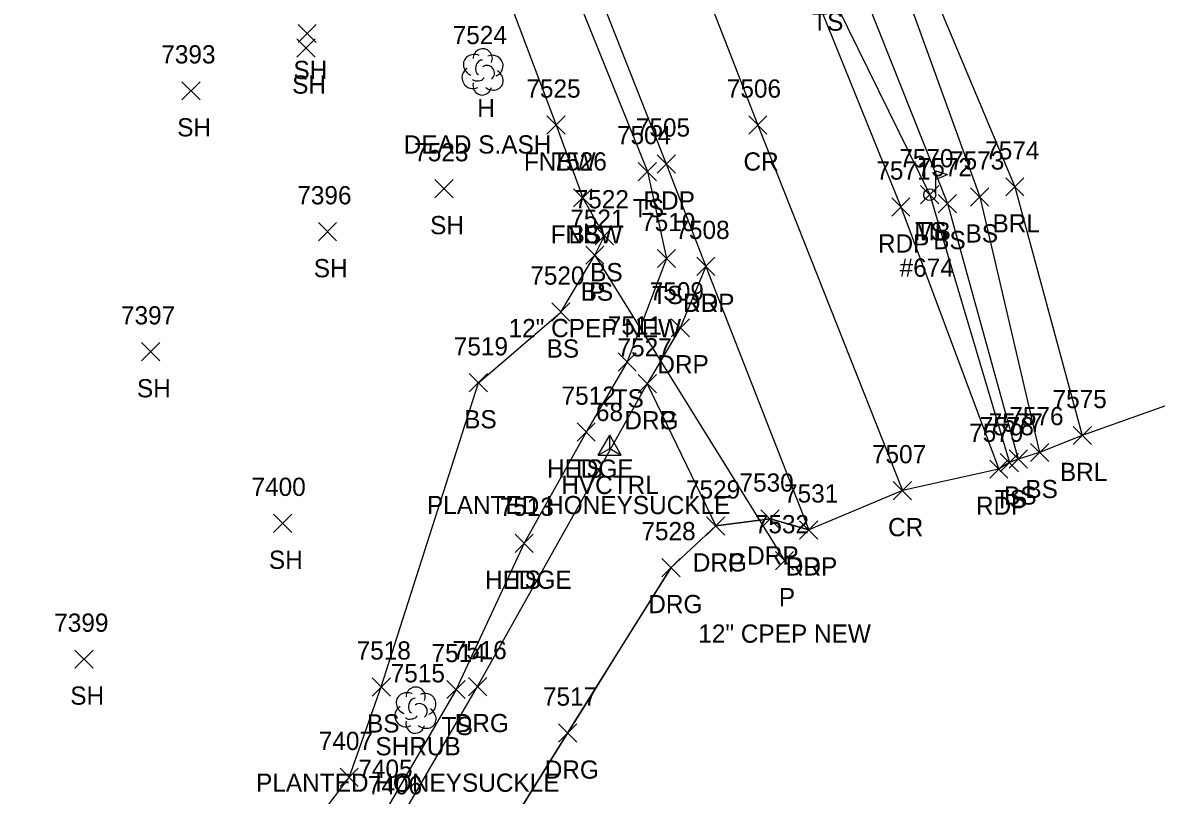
# Model space of a CAD drawing. Extents: x 1472233 to 1475777, y 540726 to 543442.
# Drawn here: x 1472747.9 to 1472872.2, y 540836.4 to 540921.2 of the extents above; entities that cross this region are included whole.
import ezdxf

# ---------------------------------------------------------------- set-up
doc = ezdxf.new("R2010")
doc.units = 0
for name, color, linetype in [('C_A', 7, 'Continuous'), ('C_I', 7, 'Continuous'), ('CPSM', 7, 'Continuous'), ('D_A', 7, 'Continuous'), ('D_C', 7, 'Continuous'), ('D_I', 7, 'Continuous'), ('D_TIC', 7, 'Continuous'), ('DCP', 7, 'Continuous'), ('L_A', 7, 'Continuous'), ('L_C', 7, 'Continuous'), ('L_I', 7, 'Continuous'), ('L_TIC', 7, 'Continuous'), ('LABL', 7, 'Continuous'), ('LAHR', 7, 'Continuous'), ('LELB', 7, 'Continuous'), ('LFNC', 7, 'Continuous'), ('LMB', 7, 'Continuous'), ('LSH', 7, 'Continuous'), ('LSOGP', 7, 'Continuous'), ('LTD', 7, 'Continuous'), ('P_A', 7, 'Continuous'), ('P_I', 7, 'Continuous'), ('P_TIC', 7, 'Continuous'), ('PET', 7, 'Continuous'), ('PRC', 7, 'Continuous'), ('R_A', 7, 'Continuous'), ('R_I', 7, 'Continuous'), ('R_TIC', 7, 'Continuous'), ('RDG', 7, 'Continuous'), ('RDP', 7, 'Continuous')]:
    doc.layers.add(name, color=color, linetype=linetype)

msp = doc.modelspace()

# ---------------------------------------------------------------- linework, layer by layer
at = {"layer": 'CPSM'}
for p, q in [((1472811.03, 540873.74), (1472812.28, 540875.91)), ((1472813.53, 540873.74), (1472812.28, 540875.91)), ((1472812.28, 540874.47), (1472812.28, 540875.91)), ((1472811.03, 540873.74), (1472812.28, 540874.47)), ((1472811.03, 540873.74), (1472813.53, 540873.74)), ((1472812.28, 540874.47), (1472812.28, 540874.47)), ((1472812.28, 540874.47), (1472813.53, 540873.74))]:
    msp.add_line(p, q, dxfattribs=at)
at = {"layer": 'D_TIC'}
for points in [[(1472809.65, 540894.67), (1472811.65, 540896.67)], [(1472811.65, 540894.67), (1472809.65, 540896.67)], [(1472830.46, 540861.16), (1472832.46, 540863.16)], [(1472832.46, 540861.16), (1472830.46, 540863.16)]]:
    msp.add_lwpolyline(points, dxfattribs=at)
at = {"layer": 'DCP'}
msp.add_lwpolyline([(1472810.65, 540895.67), (1472831.46, 540862.16)], dxfattribs=at)
at = {"layer": 'L_TIC'}
for points in [[(1472778.1, 540918.98), (1472780.1, 540920.98)], [(1472780.1, 540918.98), (1472778.1, 540920.98)], [(1472777.96, 540917.38), (1472779.96, 540919.38)], [(1472779.96, 540917.38), (1472777.96, 540919.38)], [(1472765.35, 540912.69), (1472767.35, 540914.69)], [(1472767.35, 540912.69), (1472765.35, 540914.69)], [(1472805.4, 540908.94), (1472807.4, 540910.94)], [(1472807.4, 540908.94), (1472805.4, 540910.94)], [(1472815.42, 540903.83), (1472817.42, 540905.83)], [(1472817.42, 540903.83), (1472815.42, 540905.83)], [(1472793.1, 540901.96), (1472795.1, 540903.96)], [(1472795.1, 540901.96), (1472793.1, 540903.96)], [(1472846.39, 540901.3), (1472848.39, 540903.3)], [(1472848.39, 540901.3), (1472846.39, 540903.3)], [(1472855.73, 540902.16), (1472857.73, 540904.16)], [(1472857.73, 540902.16), (1472855.73, 540904.16)], [(1472808.33, 540900.95), (1472810.33, 540902.95)], [(1472810.33, 540900.95), (1472808.33, 540902.95)], [(1472808.33, 540900.95), (1472810.33, 540902.95)], [(1472810.33, 540900.95), (1472808.33, 540902.95)], [(1472848.33, 540900.32), (1472850.33, 540902.32)], [(1472850.33, 540900.32), (1472848.33, 540902.32)], [(1472851.88, 540901.05), (1472853.88, 540903.05)], [(1472853.88, 540901.05), (1472851.88, 540903.05)], [(1472780.33, 540897.24), (1472782.33, 540899.24)], [(1472782.33, 540897.24), (1472780.33, 540899.24)], [(1472810.7, 540896.8), (1472812.7, 540898.8)], [(1472812.7, 540896.8), (1472810.7, 540898.8)], [(1472809.65, 540894.67), (1472811.65, 540896.67)], [(1472811.65, 540894.67), (1472809.65, 540896.67)], [(1472817.51, 540894.3), (1472819.51, 540896.3)], [(1472819.51, 540894.3), (1472817.51, 540896.3)], [(1472805.92, 540888.43), (1472807.92, 540890.43)], [(1472807.92, 540888.43), (1472805.92, 540890.43)], [(1472760.93, 540884.07), (1472762.93, 540886.07)], [(1472762.93, 540884.07), (1472760.93, 540886.07)], [(1472813.2, 540882.96), (1472815.2, 540884.96)], [(1472815.2, 540882.96), (1472813.2, 540884.96)], [(1472796.88, 540880.67), (1472798.88, 540882.67)], [(1472798.88, 540880.67), (1472796.88, 540882.67)], [(1472808.7, 540875.26), (1472810.7, 540877.26)], [(1472810.7, 540875.26), (1472808.7, 540877.26)], [(1472808.7, 540875.26), (1472810.7, 540877.26)], [(1472810.7, 540875.26), (1472808.7, 540877.26)], [(1472863.12, 540874.89), (1472865.12, 540876.89)], [(1472865.12, 540874.89), (1472863.12, 540876.89)], [(1472858.44, 540873.02), (1472860.44, 540875.02)], [(1472860.44, 540873.02), (1472858.44, 540875.02)], [(1472855.13, 540871.91), (1472857.13, 540873.91)], [(1472857.13, 540871.91), (1472855.13, 540873.91)], [(1472856.11, 540872.31), (1472858.11, 540874.31)], [(1472858.11, 540872.31), (1472856.11, 540874.31)], [(1472775.42, 540865.26), (1472777.42, 540867.26)], [(1472777.42, 540865.26), (1472775.42, 540867.26)], [(1472801.9, 540863.07), (1472803.9, 540865.07)], [(1472803.9, 540863.07), (1472801.9, 540865.07)], [(1472801.9, 540863.07), (1472803.9, 540865.07)], [(1472803.9, 540863.07), (1472801.9, 540865.07)], [(1472753.62, 540850.36), (1472755.62, 540852.36)], [(1472755.62, 540850.36), (1472753.62, 540852.36)], [(1472786.22, 540847.31), (1472788.22, 540849.31)], [(1472788.22, 540847.31), (1472786.22, 540849.31)], [(1472794.43, 540847.03), (1472796.43, 540849.03)], [(1472796.43, 540847.03), (1472794.43, 540849.03)], [(1472782.7, 540837.39), (1472784.7, 540839.39)], [(1472784.7, 540837.39), (1472782.7, 540839.39)]]:
    msp.add_lwpolyline(points, dxfattribs=at)
at = {"layer": 'LABL'}
msp.add_lwpolyline([(1472934.66, 541070.89), (1472902.08, 541045.59), (1472878.1, 541012.18), (1472852.69, 540994.21), (1472843.58, 540991.62), (1472842.46, 540986.71), (1472841.95, 540981.25), (1472845.46, 540968.73), (1472844.31, 540955.79), (1472840.71, 540945.45), (1472841.17, 540943.94), (1472845.65, 540929.61), (1472856.73, 540903.16), (1472864.12, 540875.89)], dxfattribs=at)
at = {"layer": 'LAHR'}
msp.add_lwpolyline([(1472809.7, 540876.26), (1472802.9, 540864.07)], dxfattribs=at)
at = {"layer": 'LELB'}
for points in [[(1472670.29, 541260.53), (1472686.41, 541223.33), (1472701.44, 541180.39), (1472718.78, 541138.61), (1472733.58, 541098.79), (1472746.91, 541068.41), (1472763.76, 541024.88), (1472785.71, 540979.27), (1472793.4, 540961.67), (1472801.78, 540941.18), (1472816.42, 540904.83), (1472818.51, 540895.3), (1472814.2, 540883.96), (1472809.7, 540876.26)], [(1472819.3, 540989.56), (1472815.53, 540986.62), (1472813.79, 540982.86), (1472820.31, 540968.51), (1472826.99, 540950.9), (1472832.16, 540935.46), (1472836.09, 540925.28), (1472847.39, 540902.3), (1472856.13, 540872.91)], [(1472840.71, 540945.45), (1472838.84, 540942.92), (1472843.4, 540928.25), (1472852.88, 540902.05), (1472859.44, 540874.02)], [(1472834.83, 540937.28), (1472839.23, 540926.73), (1472849.33, 540901.32), (1472857.11, 540873.31)], [(1472651.78, 540843.96), (1472674.91, 540818.12), (1472694.76, 540805.62), (1472708.33, 540789.91), (1472741.58, 540795.37), (1472770.49, 540820.96), (1472783.7, 540838.39), (1472787.22, 540848.31), (1472797.88, 540881.67), (1472806.92, 540889.43), (1472810.65, 540895.67), (1472811.7, 540897.8), (1472809.33, 540901.95)], [(1472802.9, 540864.07), (1472795.43, 540848.03)], [(1472795.43, 540848.03), (1472788.05, 540835.34)]]:
    msp.add_lwpolyline(points, dxfattribs=at)
at = {"layer": 'LFNC'}
msp.add_lwpolyline([(1472795.8, 540938.09), (1472806.4, 540909.94), (1472809.33, 540901.95)], dxfattribs=at)
at = {"layer": 'LMB'}
for p, q in [((1472848.04, 540904.9), (1472849.34, 540904.52)), ((1472848.05, 540902.31), (1472848.05, 540904.91)), ((1472848.05, 540904), (1472849.33, 540904.51)), ((1472847.39, 540902.3), (1472847.39, 540902.3))]:
    msp.add_line(p, q, dxfattribs=at)
msp.add_circle((1472847.39, 540902.3), 0.656, dxfattribs=at)
at = {"layer": 'LSH'}
msp.add_line((1472790.95, 540845.81), (1472790.95, 540845.81), dxfattribs=at)
msp.add_line((1472790.95, 540845.81), (1472790.95, 540845.81), dxfattribs=at)
msp.add_arc((1472791, 540847.25), 1.05, 335.5272, 180.9563, dxfattribs=at)
for centre, major_axis, ratio, start_param, end_param in [((1472790.16, 540846.48), (1.21, -0.51), 0.895232, 1.570796, 4.712389), ((1472792, 540846.4), (-1.14, -0.48), 0.949671, 1.570796, 4.712389), ((1472789.87, 540845.11), (0.58, -1.04), 0.959034, 3.141593, 6.283185), ((1472790.75, 540846.27), (-0.208, -0.792), 0.645439, 3.141593, 6.283185), ((1472791.45, 540845.65), (-0.5, 0.667), 0.989748, 3.141593, 6.283185), ((1472790.5, 540845.06), (-0.625, -0.083), 0.423636, 0, 3.141593), ((1472791.96, 540844.98), (-1.09, 0.79), 0.841452, 1.570796, 4.712389), ((1472790.96, 540844.31), (0.26, 1.06), 0.942809, 1.570796, 4.712389)]:
    msp.add_ellipse(centre, major_axis=major_axis, ratio=ratio, start_param=start_param, end_param=end_param, dxfattribs=at)
at = {"layer": 'LSOGP'}
msp.add_lwpolyline([(1472885.17, 540883.39), (1472864.12, 540875.89), (1472859.44, 540874.02), (1472857.11, 540873.31), (1472856.13, 540872.91), (1472854.97, 540872.19), (1472844.39, 540869.84), (1472834.11, 540865.53), (1472829.87, 540866.73), (1472823.91, 540865.97), (1472819.02, 540861.4), (1472816.18, 540856.86), (1472813.34, 540852.33), (1472810.5, 540847.79), (1472807.66, 540843.25), (1472802.67, 540835.23)], dxfattribs=at)
at = {"layer": 'LTD'}
msp.add_line((1472798.32, 540915.81), (1472798.32, 540915.81), dxfattribs=at)
msp.add_line((1472798.32, 540915.81), (1472798.32, 540915.81), dxfattribs=at)
msp.add_arc((1472798.36, 540917.25), 1.05, 335.5272, 180.9563, dxfattribs=at)
for centre, major_axis, ratio, start_param, end_param in [((1472797.52, 540916.48), (1.21, -0.51), 0.895232, 1.570796, 4.712389), ((1472798.11, 540916.27), (-0.208, -0.792), 0.645439, 3.141593, 6.283185), ((1472799.36, 540916.4), (-1.14, -0.48), 0.949671, 1.570796, 4.712389), ((1472797.23, 540915.11), (0.58, -1.04), 0.959034, 3.141593, 6.283185), ((1472798.82, 540915.65), (-0.5, 0.667), 0.989748, 3.141593, 6.283185), ((1472799.32, 540914.98), (-1.09, 0.79), 0.841452, 1.570796, 4.712389), ((1472798.32, 540914.31), (0.26, 1.06), 0.942809, 1.570796, 4.712389), ((1472797.86, 540915.06), (-0.625, -0.083), 0.423636, 0, 3.141593)]:
    msp.add_ellipse(centre, major_axis=major_axis, ratio=ratio, start_param=start_param, end_param=end_param, dxfattribs=at)
at = {"layer": 'P_TIC'}
for points in [[(1472827.53, 540908.94), (1472829.53, 540910.94)], [(1472829.53, 540908.94), (1472827.53, 540910.94)], [(1472817.49, 540904.67), (1472819.49, 540906.67)], [(1472819.49, 540904.67), (1472817.49, 540906.67)], [(1472843.22, 540899.95), (1472845.22, 540901.95)], [(1472845.22, 540899.95), (1472843.22, 540901.95)], [(1472821.83, 540893.44), (1472823.83, 540895.44)], [(1472823.83, 540893.44), (1472821.83, 540895.44)], [(1472853.97, 540871.19), (1472855.97, 540873.19)], [(1472855.97, 540871.19), (1472853.97, 540873.19)], [(1472843.39, 540868.84), (1472845.39, 540870.84)], [(1472845.39, 540868.84), (1472843.39, 540870.84)], [(1472833.11, 540864.53), (1472835.11, 540866.53)], [(1472835.11, 540864.53), (1472833.11, 540866.53)]]:
    msp.add_lwpolyline(points, dxfattribs=at)
at = {"layer": 'PET'}
for points in [[(1472697.31, 541267.54), (1472711.09, 541230.89), (1472722.86, 541201.14), (1472737.78, 541162.9), (1472758.04, 541112.1), (1472770.41, 541081.49), (1472789.89, 541034.49), (1472803.92, 541000.71), (1472824.34, 540950.14), (1472844.22, 540900.95), (1472854.97, 540872.19)], [(1472676.2, 541262.98), (1472690.88, 541224.88), (1472707.58, 541182.94), (1472724.14, 541140.87), (1472739.4, 541101.9), (1472752.54, 541070.17), (1472769.42, 541027.84), (1472788.08, 540983.08), (1472796.04, 540962.12), (1472804.68, 540940.65), (1472818.49, 540905.67), (1472822.83, 540894.44), (1472834.11, 540865.53)]]:
    msp.add_lwpolyline(points, dxfattribs=at)
at = {"layer": 'PRC'}
msp.add_lwpolyline([(1472686.99, 541264.4), (1472700.97, 541228.15), (1472717.27, 541187.04), (1472733.85, 541145.79), (1472749.42, 541105.97), (1472761.22, 541076.79), (1472779.65, 541031.29), (1472797.56, 540987.28), (1472805.33, 540968.12), (1472814.15, 540946.88), (1472828.53, 540909.94), (1472844.39, 540869.84)], dxfattribs=at)
at = {"layer": 'R_TIC'}
for points in [[(1472821.83, 540893.44), (1472823.83, 540895.44)], [(1472823.83, 540893.44), (1472821.83, 540895.44)], [(1472819.02, 540886.7), (1472821.02, 540888.7)], [(1472821.02, 540886.7), (1472819.02, 540888.7)], [(1472815.4, 540880.56), (1472817.4, 540882.56)], [(1472817.4, 540880.56), (1472815.4, 540882.56)], [(1472815.4, 540880.56), (1472817.4, 540882.56)], [(1472817.4, 540880.56), (1472815.4, 540882.56)], [(1472828.87, 540865.73), (1472830.87, 540867.73)], [(1472830.87, 540865.73), (1472828.87, 540867.73)], [(1472822.91, 540864.97), (1472824.91, 540866.97)], [(1472824.91, 540864.97), (1472822.91, 540866.97)], [(1472822.91, 540864.97), (1472824.91, 540866.97)], [(1472824.91, 540864.97), (1472822.91, 540866.97)], [(1472833.11, 540864.53), (1472835.11, 540866.53)], [(1472835.11, 540864.53), (1472833.11, 540866.53)], [(1472818.02, 540860.4), (1472820.02, 540862.4)], [(1472820.02, 540860.4), (1472818.02, 540862.4)], [(1472796.79, 540847.35), (1472798.79, 540849.35)], [(1472798.79, 540847.35), (1472796.79, 540849.35)], [(1472806.66, 540842.25), (1472808.66, 540844.25)], [(1472808.66, 540842.25), (1472806.66, 540844.25)]]:
    msp.add_lwpolyline(points, dxfattribs=at)
at = {"layer": 'RDG'}
for points in [[(1472674.68, 540743.26), (1472668.22, 540767.23), (1472685.83, 540776.22), (1472694.32, 540762.84), (1472705.24, 540760.26), (1472714.18, 540763.48), (1472726.09, 540769.82), (1472749.58, 540785.57), (1472776.31, 540814.36), (1472789.15, 540833.53), (1472797.79, 540848.35), (1472816.4, 540881.56)], [(1472749.87, 540771.6), (1472767.4, 540786.02), (1472782.76, 540804.32), (1472797.69, 540827.21), (1472807.66, 540843.25), (1472819.02, 540861.4), (1472823.91, 540865.97)]]:
    msp.add_lwpolyline(points, dxfattribs=at)
at = {"layer": 'RDP'}
msp.add_lwpolyline([(1472822.83, 540894.44), (1472820.02, 540887.7), (1472816.4, 540881.56), (1472823.91, 540865.97), (1472829.87, 540866.73), (1472834.11, 540865.53)], dxfattribs=at)

# ---------------------------------------------------------------- texts
at = {"layer": 'C_A'}
msp.add_text('HVCTRL', height=2, dxfattribs=at).set_placement((1472806.97, 540869.47))
at = {"layer": 'C_I'}
msp.add_text('68', height=2, dxfattribs=at).set_placement((1472810.77, 540877.47))
at = {"layer": 'D_A'}
for p in [(1472810.03, 540890.67), (1472830.84, 540857.16)]:
    msp.add_text('P', height=2, dxfattribs=at).set_placement(p)
at = {"layer": 'D_C'}
for p in [(1472801.19, 540886.67), (1472822, 540853.16)]:
    msp.add_text('12" CPEP NEW', height=2, dxfattribs=at).set_placement(p)
at = {"layer": 'D_I'}
for s, p in [('7521', (1472807.96, 540898.67)), ('7532', (1472828.2, 540865.16))]:
    msp.add_text(s, height=2, dxfattribs=at).set_placement(p)
at = {"layer": 'L_A'}
for s, p in [('TS', (1472834.5, 540920.28)), ('SH', (1472777.59, 540914.98)), ('SH', (1472777.45, 540913.38)), ('H', (1472797.75, 540910.81)), ('SH', (1472764.84, 540908.69)), ('FNBW', (1472802.87, 540904.94)), ('TS', (1472814.83, 540899.83)), ('SH', (1472792.58, 540897.96)), ('BRL', (1472854.28, 540898.16)), ('FNBW', (1472805.8, 540896.95)), ('BS', (1472807.77, 540896.95)), ('TS', (1472845.8, 540897.3)), ('MB', (1472845.7, 540897.3)), ('BS', (1472847.77, 540896.32)), ('BS', (1472851.32, 540897.05)), ('SH', (1472779.82, 540893.24)), ('BS', (1472810.14, 540892.8)), ('BS', (1472809.09, 540890.67)), ('TS', (1472816.92, 540890.3)), ('BS', (1472805.36, 540884.43)), ('SH', (1472760.42, 540880.07)), ('TS', (1472812.61, 540878.96)), ('BS', (1472796.32, 540876.67)), ('HEDGE', (1472805.4, 540871.26)), ('TS', (1472808.11, 540871.26)), ('BRL', (1472861.67, 540870.89)), ('BS', (1472857.88, 540869.02)), ('TS', (1472854.53, 540867.91)), ('BS', (1472855.55, 540868.31)), ('SH', (1472774.9, 540861.26)), ('HEDGE', (1472798.6, 540859.07)), ('TS', (1472801.31, 540859.07)), ('SH', (1472753.11, 540846.36)), ('BS', (1472785.66, 540843.31)), ('TS', (1472793.84, 540843.03)), ('SHRUB', (1472786.58, 540840.81))]:
    msp.add_text(s, height=2, dxfattribs=at).set_placement(p)
at = {"layer": 'L_C'}
for s, p in [('DEAD S.ASH', (1472789.69, 540906.81)), ('#674', (1472844.09, 540893.3)), ('PLANTED HONEYSUCKLE', (1472792.23, 540867.26)), ('PLANTED HONEYSUCKLE', (1472773.49, 540836.81))]:
    msp.add_text(s, height=2, dxfattribs=at).set_placement(p)
at = {"layer": 'L_I'}
for s, p in [('7524', (1472795.06, 540918.81)), ('7393', (1472763.09, 540916.69)), ('7525', (1472803.14, 540912.94)), ('7504', (1472813.08, 540907.83)), ('7523', (1472790.84, 540905.96)), ('7570', (1472844.05, 540905.3)), ('7570', (1472844.05, 540905.3)), ('7573', (1472849.62, 540905.05)), ('7574', (1472853.47, 540906.16)), ('7526', (1472806.02, 540904.95)), ('7526', (1472806.02, 540904.95)), ('7572', (1472846.07, 540904.32)), ('7396', (1472778.01, 540901.24)), ('7522', (1472808.44, 540900.8)), ('7521', (1472807.96, 540898.67)), ('7510', (1472815.73, 540898.3)), ('7520', (1472803.57, 540892.43)), ('7397', (1472758.67, 540888.07)), ('7511', (1472812.07, 540886.96)), ('7519', (1472795.18, 540884.67)), ('7512', (1472807, 540879.26)), ('7512', (1472807, 540879.26)), ('7575', (1472860.86, 540878.89)), ('7576', (1472856.12, 540877.02)), ('7578', (1472852.87, 540875.91)), ('7577', (1472853.85, 540876.31)), ('7400', (1472772.99, 540869.26)), ('7513', (1472800.21, 540867.07)), ('7513', (1472800.21, 540867.07)), ('7399', (1472751.35, 540854.36)), ('7518', (1472784.52, 540851.31)), ('7514', (1472792.74, 540851.03)), ('7515', (1472788.26, 540848.81)), ('7407', (1472780.37, 540841.39)), ('7405', (1472784.71, 540838.34))]:
    msp.add_text(s, height=2, dxfattribs=at).set_placement(p)
at = {"layer": 'P_A'}
for s, p in [('CR', (1472826.96, 540904.94)), ('RDP', (1472815.98, 540900.67)), ('RDP', (1472841.71, 540895.95)), ('RDP', (1472820.32, 540889.44)), ('RDP', (1472852.46, 540867.19)), ('CR', (1472842.82, 540864.84)), ('RDP', (1472831.6, 540860.53))]:
    msp.add_text(s, height=2, dxfattribs=at).set_placement(p)
at = {"layer": 'P_I'}
for s, p in [('7506', (1472825.13, 540912.94)), ('7505', (1472815.15, 540908.67)), ('7571', (1472841.53, 540903.95)), ('7508', (1472819.49, 540897.44)), ('7579', (1472851.71, 540875.19)), ('7507', (1472841.05, 540872.84)), ('7531', (1472831.41, 540868.53))]:
    msp.add_text(s, height=2, dxfattribs=at).set_placement(p)
at = {"layer": 'R_A'}
for s, p in [('DRP', (1472820.32, 540889.44)), ('DRP', (1472817.51, 540882.7)), ('DRG', (1472813.89, 540876.56)), ('DRP', (1472813.89, 540876.56)), ('DRP', (1472827.36, 540861.73)), ('DRG', (1472821.4, 540860.97)), ('DRP', (1472821.4, 540860.97)), ('DRP', (1472831.6, 540860.53)), ('DRG', (1472816.51, 540856.4)), ('DRG', (1472795.28, 540843.35)), ('DRG', (1472805.15, 540838.25))]:
    msp.add_text(s, height=2, dxfattribs=at).set_placement(p)
at = {"layer": 'R_I'}
for s, p in [('7508', (1472819.49, 540897.44)), ('7509', (1472816.67, 540890.7)), ('7527', (1472813.14, 540884.56)), ('7527', (1472813.14, 540884.56)), ('7529', (1472820.65, 540868.97)), ('7529', (1472820.65, 540868.97)), ('7530', (1472826.52, 540869.73)), ('7531', (1472831.41, 540868.53)), ('7528', (1472815.76, 540864.4)), ('7516', (1472795.04, 540851.35)), ('7517', (1472804.96, 540846.25)), ('7406', (1472785.75, 540836.53))]:
    msp.add_text(s, height=2, dxfattribs=at).set_placement(p)

doc.saveas('drawing.dxf')
